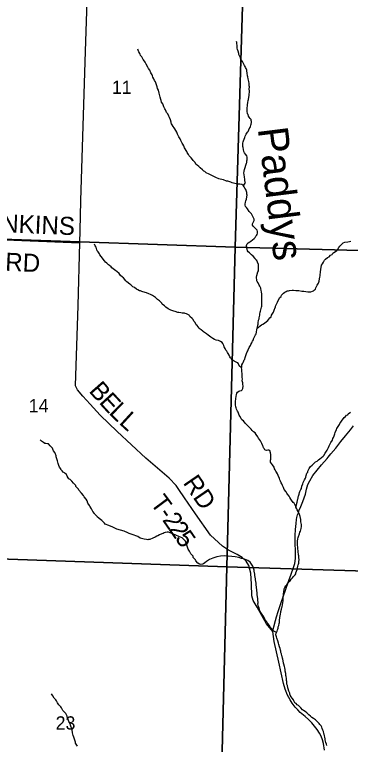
# Model space of a CAD drawing. Extents: x 1310247 to 1552180, y 377264 to 706493.
# Drawn here: x 1336785 to 1342366, y 495782 to 507902 of the extents above; entities that cross this region are included whole.
import ezdxf

# ---------------------------------------------------------------- set-up
doc = ezdxf.new("R2010")
doc.units = 0
for name, color, linetype in [('GM_X_Minor_River', 7, 'Continuous'), ('GM_X_Minor_River_Text', 7, 'Continuous'), ('GM_X_Section', 7, 'Continuous'), ('GM_X_Section_Text', 7, 'Continuous'), ('GM_X_State_Route', 7, 'Continuous'), ('GM_X_Township_Road', 7, 'Continuous'), ('GM_X_Township_Road_Text', 7, 'Continuous')]:
    doc.layers.add(name, color=color, linetype=linetype)

msp = doc.modelspace()

# ---------------------------------------------------------------- linework, layer by layer
at = {"layer": 'GM_X_Minor_River'}
for points in [[(1340591, 505059), (1340622, 505112), (1340610, 505134), (1340610, 505160), (1340609, 505176), (1340607, 505195), (1340608, 505211), (1340602, 505233), (1340599, 505249), (1340597, 505267), (1340600, 505301), (1340607, 505327), (1340614, 505347), (1340618, 505363), (1340629, 505404), (1340640, 505434), (1340643, 505448), (1340646, 505474), (1340650, 505490), (1340652, 505504), (1340649, 505536), (1340642, 505556), (1340625, 505583), (1340605, 505606), (1340594, 505628), (1340587, 505664), (1340582, 505695), (1340580, 505709), (1340577, 505733), (1340579, 505751), (1340580, 505765), (1340584, 505787), (1340587, 505805), (1340598, 505833), (1340611, 505860), (1340619, 505884), (1340634, 505916), (1340657, 505947), (1340664, 505961), (1340677, 505987), (1340685, 506006), (1340698, 506026), (1340704, 506042), (1340713, 506068), (1340717, 506082), (1340724, 506112), (1340723, 506128), (1340719, 506142), (1340714, 506162), (1340700, 506176), (1340685, 506201), (1340675, 506217), (1340664, 506240), (1340656, 506256), (1340652, 506298), (1340649, 506334), (1340651, 506360), (1340654, 506382), (1340655, 506402), (1340662, 506440), (1340669, 506476), (1340673, 506492), (1340680, 506530), (1340685, 506560), (1340687, 506634), (1340686, 506664), (1340687, 506700), (1340686, 506716), (1340683, 506757), (1340680, 506789), (1340674, 506811), (1340669, 506837), (1340660, 506868), (1340654, 506882), (1340653, 506896), (1340652, 506918), (1340648, 506932), (1340647, 506962), (1340643, 506978), (1340636, 507007), (1340624, 507023), (1340619, 507041), (1340607, 507058), (1340588, 507092), (1340571, 507125), (1340552, 507150), (1340542, 507170), (1340539, 507186), (1340524, 507217), (1340514, 507241), (1340509, 507257), (1340500, 507292), (1340489, 507320), (1340485, 507344), (1340483, 507388), (1340478, 507421), (1340476, 507437), (1340475, 507455)], [(1338880, 507222), (1338871, 507242), (1338865, 507256), (1338852, 507281), (1338844, 507295), (1338837, 507313), (1338833, 507327)], [(1340649, 504904), (1340647, 504921), (1340644, 504947), (1340633, 504979), (1340626, 504997), (1340612, 505022), (1340599, 505044), (1340591, 505059), (1340576, 505069), (1340562, 505078), (1340530, 505085), (1340508, 505085), (1340492, 505088), (1340446, 505097), (1340402, 505108), (1340378, 505117), (1340331, 505133), (1340305, 505137), (1340257, 505155), (1340203, 505169), (1340181, 505177), (1340128, 505199), (1340086, 505216), (1340064, 505227), (1340021, 505252), (1339967, 505274), (1339944, 505297), (1339928, 505303), (1339907, 505322), (1339871, 505357), (1339846, 505380), (1339818, 505399), (1339805, 505415), (1339778, 505450), (1339755, 505481), (1339741, 505497), (1339718, 505524), (1339696, 505543), (1339687, 505559), (1339675, 505579), (1339654, 505614), (1339645, 505630), (1339635, 505645), (1339620, 505675), (1339608, 505690), (1339595, 505720), (1339580, 505751), (1339572, 505769), (1339548, 505812), (1339534, 505836), (1339517, 505871), (1339502, 505893), (1339492, 505914), (1339487, 505930), (1339479, 505948), (1339447, 506003), (1339437, 506020), (1339420, 506044), (1339405, 506073), (1339395, 506089), (1339389, 506103), (1339386, 506118), (1339375, 506152), (1339358, 506193), (1339349, 506213), (1339330, 506252), (1339310, 506276), (1339303, 506294), (1339293, 506321), (1339284, 506337), (1339267, 506372), (1339259, 506386), (1339246, 506421), (1339229, 506449), (1339222, 506473), (1339218, 506490), (1339205, 506530), (1339194, 506573), (1339187, 506597), (1339174, 506645), (1339161, 506676), (1339154, 506702), (1339151, 506718), (1339139, 506753), (1339128, 506783), (1339111, 506810), (1339100, 506836), (1339085, 506865), (1339075, 506887), (1339070, 506901), (1339048, 506936), (1339030, 506977), (1339012, 507007), (1338999, 507028), (1338974, 507076), (1338953, 507111), (1338942, 507128), (1338924, 507154), (1338917, 507168), (1338900, 507199), (1338880, 507222)], [(1340734, 502465), (1340741, 502481), (1340754, 502503), (1340756, 502519), (1340790, 502582), (1340799, 502602), (1340803, 502620), (1340803, 502634), (1340811, 502667), (1340817, 502697), (1340820, 502713), (1340827, 502745), (1340831, 502761), (1340834, 502779), (1340834, 502793), (1340839, 502815), (1340841, 502829), (1340848, 502851), (1340850, 502867), (1340855, 502887), (1340860, 502909), (1340862, 502927), (1340867, 502959), (1340874, 502978), (1340883, 503020), (1340890, 503044), (1340892, 503062), (1340895, 503098), (1340896, 503120), (1340892, 503136), (1340894, 503206), (1340892, 503267), (1340887, 503295), (1340884, 503325), (1340880, 503345), (1340875, 503361), (1340865, 503380), (1340860, 503394), (1340850, 503410), (1340833, 503447), (1340818, 503467), (1340812, 503482), (1340809, 503502), (1340805, 503524), (1340806, 503540), (1340809, 503570), (1340829, 503630), (1340837, 503645), (1340840, 503665), (1340840, 503683), (1340841, 503729), (1340838, 503754), (1340821, 503792), (1340810, 503817), (1340792, 503831), (1340783, 503850), (1340750, 503889), (1340724, 503911), (1340689, 503947), (1340668, 503963), (1340658, 503980), (1340649, 504004), (1340645, 504018), (1340640, 504052), (1340641, 504068), (1340649, 504094), (1340668, 504110), (1340695, 504127), (1340709, 504139), (1340738, 504164), (1340764, 504181), (1340781, 504201), (1340796, 504220), (1340806, 504236), (1340815, 504252), (1340821, 504270), (1340824, 504286), (1340822, 504302), (1340815, 504320), (1340799, 504340), (1340780, 504359), (1340750, 504390), (1340741, 504406), (1340741, 504428), (1340759, 504470), (1340769, 504484), (1340766, 504502), (1340762, 504518), (1340751, 504540), (1340720, 504593), (1340681, 504633), (1340658, 504676), (1340637, 504698), (1340625, 504715), (1340618, 504735), (1340619, 504755), (1340623, 504787), (1340630, 504811), (1340641, 504835), (1340646, 504874), (1340649, 504904)], [(1338279, 503814), (1338258, 503843), (1338244, 503855), (1338225, 503882), (1338204, 503913), (1338194, 503929), (1338175, 503960), (1338159, 503978), (1338154, 503994), (1338141, 504037), (1338126, 504063), (1338112, 504088)], [(1340817, 502697), (1340891, 502751), (1340912, 502761), (1340940, 502780), (1340973, 502805), (1340992, 502820), (1341027, 502866), (1341048, 502883), (1341056, 502909), (1341078, 502946), (1341086, 502960), (1341093, 502978), (1341105, 503008), (1341112, 503021), (1341119, 503047), (1341123, 503061), (1341136, 503093), (1341151, 503115), (1341153, 503129), (1341170, 503166), (1341191, 503202), (1341214, 503223), (1341221, 503241), (1341256, 503274), (1341274, 503293), (1341299, 503303), (1341317, 503312), (1341339, 503317), (1341355, 503319), (1341398, 503324), (1341422, 503325), (1341458, 503322), (1341474, 503321), (1341506, 503319), (1341556, 503311), (1341592, 503308), (1341626, 503303), (1341656, 503300), (1341684, 503299), (1341708, 503300), (1341734, 503310), (1341753, 503315), (1341771, 503331), (1341784, 503344), (1341790, 503362), (1341797, 503378), (1341811, 503406), (1341824, 503427), (1341833, 503441), (1341844, 503477), (1341851, 503511), (1341860, 503541), (1341862, 503565), (1341863, 503581), (1341868, 503627), (1341874, 503677), (1341878, 503702), (1341887, 503738), (1341904, 503764), (1341917, 503788), (1341938, 503823), (1341953, 503841), (1341985, 503868), (1342014, 503881), (1342033, 503906), (1342061, 503918), (1342076, 503939), (1342090, 503951), (1342117, 503970), (1342139, 503983), (1342150, 503997), (1342173, 504035), (1342190, 504056), (1342210, 504076), (1342221, 504089), (1342243, 504109), (1342274, 504122), (1342322, 504128), (1342352, 504131), (1342371, 504139)], [(1340557, 502037), (1340518, 502067), (1340511, 502087), (1340505, 502101), (1340493, 502117), (1340478, 502126), (1340456, 502135), (1340434, 502145), (1340416, 502160), (1340401, 502168), (1340389, 502187), (1340371, 502201), (1340362, 502220), (1340351, 502244), (1340335, 502275), (1340326, 502289), (1340310, 502313), (1340297, 502328), (1340289, 502344), (1340284, 502358), (1340270, 502387), (1340263, 502409), (1340248, 502438), (1340234, 502458), (1340205, 502475), (1340171, 502488), (1340137, 502497), (1340109, 502508), (1340078, 502523), (1340048, 502546), (1340025, 502563), (1340003, 502577), (1339974, 502602), (1339924, 502634), (1339911, 502644), (1339885, 502667), (1339871, 502676), (1339854, 502694), (1339821, 502737), (1339805, 502750), (1339784, 502786), (1339769, 502803), (1339746, 502842), (1339734, 502856), (1339699, 502889), (1339684, 502908), (1339664, 502922), (1339644, 502933), (1339622, 502940), (1339608, 502942), (1339572, 502943), (1339546, 502948), (1339516, 502953), (1339500, 502957), (1339455, 502969), (1339433, 502975), (1339401, 502986), (1339381, 502993), (1339351, 503008), (1339338, 503018), (1339300, 503042), (1339277, 503068), (1339239, 503094), (1339234, 503108), (1339193, 503149), (1339161, 503170), (1339126, 503205), (1339095, 503228), (1339077, 503239), (1339045, 503254), (1339014, 503267), (1338980, 503280), (1338956, 503287), (1338936, 503293), (1338916, 503300), (1338902, 503302), (1338877, 503313), (1338861, 503317), (1338831, 503330), (1338809, 503341), (1338776, 503370), (1338752, 503383), (1338719, 503414), (1338699, 503425), (1338648, 503462), (1338633, 503483), (1338596, 503528), (1338576, 503541), (1338543, 503570), (1338522, 503600), (1338483, 503636), (1338469, 503646), (1338447, 503665), (1338422, 503678), (1338402, 503694), (1338388, 503713), (1338361, 503734), (1338343, 503748), (1338318, 503775), (1338294, 503792), (1338279, 503814)], [(1341228, 500110), (1341214, 500128), (1341205, 500153), (1341193, 500175), (1341186, 500197), (1341167, 500246), (1341152, 500273), (1341137, 500303), (1341125, 500322), (1341114, 500342), (1341106, 500360), (1341097, 500389), (1341070, 500423), (1341053, 500448), (1341039, 500467), (1341036, 500485), (1341038, 500505), (1341041, 500519), (1341042, 500551), (1341041, 500597), (1341036, 500627), (1341025, 500662), (1341009, 500670), (1340995, 500668), (1340973, 500665), (1340957, 500666), (1340943, 500676), (1340934, 500694), (1340924, 500709), (1340917, 500729), (1340911, 500743), (1340894, 500780), (1340883, 500804), (1340871, 500821), (1340838, 500868), (1340827, 500892), (1340800, 500929), (1340781, 500954), (1340753, 500974), (1340732, 500997), (1340714, 501018), (1340669, 501065), (1340634, 501100), (1340619, 501119), (1340588, 501154), (1340562, 501175), (1340553, 501193), (1340526, 501234), (1340516, 501252), (1340498, 501301), (1340488, 501315), (1340473, 501350), (1340466, 501374), (1340460, 501388), (1340455, 501421), (1340454, 501439), (1340457, 501479), (1340462, 501523), (1340469, 501565), (1340472, 501585), (1340481, 501616), (1340491, 501634), (1340512, 501646), (1340530, 501653), (1340554, 501658), (1340569, 501672), (1340577, 501692), (1340583, 501732), (1340579, 501762), (1340576, 501788), (1340575, 501802), (1340569, 501822), (1340570, 501854), (1340569, 501876), (1340567, 501891), (1340566, 501917), (1340567, 501949), (1340563, 501969), (1340562, 501989), (1340561, 502011), (1340557, 502037), (1340560, 502055), (1340560, 502069), (1340563, 502087), (1340576, 502115), (1340588, 502137), (1340595, 502150), (1340603, 502166), (1340610, 502182), (1340618, 502208), (1340623, 502222), (1340636, 502256), (1340640, 502273), (1340651, 502301), (1340662, 502319), (1340668, 502335), (1340686, 502374), (1340703, 502408), (1340711, 502426), (1340726, 502451), (1340734, 502465)], [(1341461, 499720), (1341482, 499803), (1341486, 499833), (1341493, 499859), (1341498, 499873), (1341500, 499891), (1341505, 499905), (1341514, 499939), (1341522, 499967), (1341527, 499983), (1341540, 500018), (1341551, 500034), (1341560, 500070), (1341575, 500110), (1341583, 500129), (1341603, 500177), (1341620, 500204), (1341624, 500220), (1341633, 500246), (1341644, 500286), (1341657, 500304), (1341661, 500318), (1341666, 500333), (1341683, 500365), (1341704, 500395), (1341732, 500418), (1341751, 500443), (1341788, 500474), (1341815, 500487), (1341835, 500507), (1341858, 500526), (1341883, 500548), (1341911, 500567), (1341926, 500582), (1341949, 500620), (1341957, 500636), (1341980, 500669), (1342004, 500712), (1342015, 500740), (1342042, 500796), (1342068, 500833), (1342076, 500861), (1342083, 500879), (1342096, 500908), (1342107, 500940), (1342111, 500960), (1342124, 500988), (1342135, 501007), (1342142, 501031), (1342161, 501061), (1342184, 501096), (1342188, 501110), (1342209, 501133), (1342228, 501165), (1342253, 501194), (1342263, 501210), (1342284, 501228), (1342302, 501249), (1342321, 501258), (1342331, 501272), (1342368, 501297)], [(1338417, 499388), (1338351, 499416), (1338292, 499440), (1338282, 499458), (1338235, 499498), (1338214, 499516), (1338161, 499554), (1338157, 499568), (1338120, 499605), (1338115, 499619), (1338083, 499648), (1338061, 499697), (1338034, 499736), (1338032, 499752), (1338005, 499791), (1337990, 499828), (1337973, 499854), (1337942, 499895), (1337928, 499914), (1337895, 499953), (1337853, 500004), (1337847, 500023), (1337804, 500064), (1337801, 500080), (1337764, 500121), (1337739, 500152), (1337721, 500171), (1337707, 500181), (1337684, 500194), (1337674, 500210), (1337661, 500237), (1337655, 500251), (1337646, 500265), (1337628, 500282), (1337612, 500292), (1337595, 500303), (1337577, 500328), (1337556, 500346), (1337552, 500360), (1337531, 500385), (1337520, 500413), (1337512, 500446), (1337496, 500492), (1337494, 500506), (1337478, 500557), (1337476, 500577), (1337459, 500616), (1337452, 500632), (1337432, 500659), (1337423, 500687), (1337416, 500701), (1337375, 500743), (1337347, 500772), (1337331, 500776), (1337307, 500779), (1337287, 500781), (1337264, 500794), (1337234, 500817), (1337209, 500840)], [(1341140, 497642), (1341150, 497661), (1341157, 497683), (1341161, 497697), (1341166, 497715), (1341168, 497735), (1341175, 497757), (1341182, 497791), (1341187, 497807), (1341190, 497849), (1341193, 497879), (1341193, 497899), (1341196, 497913), (1341203, 497951), (1341207, 497973), (1341210, 497987), (1341219, 498026), (1341228, 498054), (1341230, 498068), (1341239, 498102), (1341244, 498132), (1341247, 498164), (1341250, 498184), (1341251, 498226), (1341254, 498264), (1341255, 498282), (1341257, 498312), (1341260, 498326), (1341265, 498352), (1341265, 498366), (1341276, 498388), (1341291, 498413), (1341307, 498431), (1341322, 498448), (1341334, 498468), (1341349, 498486), (1341363, 498499), (1341380, 498525), (1341401, 498550), (1341415, 498566), (1341434, 498588), (1341449, 498601), (1341457, 498617), (1341460, 498633), (1341479, 498686), (1341484, 498714), (1341491, 498742), (1341495, 498764), (1341502, 498778), (1341506, 498794), (1341509, 498812), (1341512, 498854), (1341509, 498880), (1341507, 498900), (1341508, 498914), (1341504, 498930), (1341498, 498985), (1341493, 499041), (1341492, 499059), (1341487, 499091), (1341485, 499107), (1341484, 499146), (1341487, 499160), (1341492, 499198), (1341497, 499221), (1341510, 499249), (1341514, 499263), (1341519, 499281), (1341527, 499307), (1341536, 499325), (1341543, 499348), (1341547, 499366), (1341552, 499400), (1341555, 499418), (1341553, 499432), (1341544, 499477), (1341541, 499503), (1341540, 499519), (1341531, 499565), (1341520, 499598), (1341512, 499616), (1341499, 499649), (1341482, 499675), (1341476, 499693), (1341461, 499720), (1341460, 499734), (1341440, 499769), (1341431, 499789), (1341417, 499801), (1341388, 499836), (1341377, 499857), (1341358, 499885), (1341346, 499902), (1341321, 499937), (1341309, 499957), (1341296, 499974), (1341265, 500015), (1341257, 500033), (1341252, 500047), (1341239, 500082), (1341228, 500110)], [(1341140, 497642), (1341092, 497663), (1341075, 497684), (1341043, 497717), (1341032, 497731), (1341028, 497745), (1340997, 497782), (1340984, 497801), (1340978, 497817), (1340945, 497854), (1340941, 497868), (1340917, 497915), (1340901, 497938), (1340867, 497987), (1340863, 498003), (1340848, 498048), (1340841, 498068), (1340830, 498116), (1340831, 498134), (1340826, 498183), (1340825, 498205), (1340819, 498267), (1340819, 498291), (1340809, 498352), (1340806, 498386), (1340800, 498440), (1340798, 498462), (1340790, 498513), (1340790, 498533), (1340778, 498589), (1340778, 498609), (1340766, 498658), (1340764, 498674), (1340748, 498724), (1340744, 498741), (1340723, 498777), (1340702, 498806), (1340661, 498837), (1340605, 498859), (1340557, 498872), (1340512, 498884), (1340452, 498896), (1340394, 498905), (1340332, 498907), (1340272, 498913), (1340205, 498911), (1340145, 498899), (1340098, 498878), (1340080, 498873), (1340025, 498852), (1339976, 498820), (1339945, 498797), (1339922, 498781), (1339906, 498778), (1339878, 498770), (1339858, 498773), (1339832, 498792), (1339799, 498829), (1339794, 498845), (1339755, 498888), (1339752, 498907), (1339715, 498948), (1339690, 498991), (1339669, 499027), (1339652, 499072), (1339643, 499110), (1339624, 499157), (1339589, 499196), (1339572, 499213), (1339544, 499222), (1339528, 499230), (1339506, 499239), (1339475, 499252), (1339415, 499280), (1339372, 499297), (1339342, 499306), (1339322, 499307), (1339285, 499302), (1339271, 499298), (1339253, 499287), (1339230, 499277), (1339194, 499260), (1339165, 499245), (1339147, 499238), (1339119, 499224), (1339082, 499205), (1339031, 499187), (1339013, 499183), (1338997, 499182), (1338975, 499183), (1338937, 499190), (1338873, 499210), (1338834, 499233), (1338798, 499246), (1338770, 499257), (1338689, 499287), (1338667, 499296), (1338606, 499322), (1338546, 499342), (1338484, 499356), (1338417, 499388)], [(1341972, 495766), (1341969, 495784), (1341959, 495816), (1341952, 495838), (1341949, 495859), (1341947, 495873), (1341940, 495905), (1341933, 495925), (1341929, 495951), (1341926, 495966), (1341917, 495996), (1341909, 496018), (1341898, 496047), (1341893, 496069), (1341881, 496091), (1341858, 496114), (1341848, 496128), (1341813, 496165), (1341786, 496190), (1341750, 496213), (1341727, 496228), (1341705, 496249), (1341674, 496272), (1341652, 496297), (1341639, 496307), (1341613, 496328), (1341585, 496343), (1341572, 496355), (1341543, 496390), (1341515, 496415), (1341502, 496426), (1341482, 496442), (1341464, 496459), (1341445, 496475), (1341426, 496508), (1341418, 496522), (1341399, 496549), (1341381, 496571), (1341366, 496598), (1341361, 496618), (1341357, 496632), (1341344, 496669), (1341333, 496703), (1341328, 496724), (1341321, 496760), (1341311, 496782), (1341308, 496806), (1341307, 496826), (1341305, 496841), (1341302, 496877), (1341297, 496909), (1341295, 496927), (1341292, 496961), (1341283, 497000), (1341282, 497024), (1341275, 497054), (1341272, 497074), (1341257, 497115), (1341255, 497131), (1341246, 497171), (1341241, 497199), (1341238, 497214), (1341232, 497242), (1341229, 497256), (1341222, 497286), (1341212, 497309), (1341209, 497331), (1341205, 497345), (1341196, 497377), (1341189, 497402), (1341178, 497444), (1341173, 497462), (1341158, 497505), (1341145, 497545), (1341135, 497568), (1341132, 497584), (1341126, 497602), (1341133, 497628), (1341140, 497642)], [(1337588, 496348), (1337563, 496391), (1337553, 496405), (1337522, 496440), (1337499, 496473), (1337484, 496504), (1337472, 496520), (1337441, 496553), (1337422, 496590), (1337397, 496621)], [(1337829, 495755), (1337799, 495804), (1337795, 495822), (1337778, 495867), (1337767, 495904), (1337758, 495930), (1337747, 495976), (1337741, 496023), (1337735, 496043), (1337718, 496083), (1337717, 496100), (1337708, 496128), (1337689, 496165), (1337670, 496213), (1337661, 496234), (1337657, 496254), (1337634, 496293), (1337621, 496311), (1337588, 496348)]]:
    msp.add_lwpolyline(points, dxfattribs=at)
at = {"layer": 'GM_X_Section'}
for points in [[(1340611, 509319), (1340451, 504039), (1335284, 504214), (1335455, 509494)], [(1345743, 509197), (1345734, 508901), (1345608, 503901), (1340451, 504039), (1340611, 509319)], [(1335256, 504215), (1335284, 504214), (1340451, 504039), (1340312, 498733), (1335100, 498914)], [(1345608, 503901), (1345600, 503580), (1345475, 498572), (1340312, 498733), (1340451, 504039)], [(1340312, 498733), (1340179, 493497), (1334950, 493664), (1335100, 498914)], [(1345476, 498270), (1345366, 493330), (1340179, 493497), (1340312, 498733), (1345475, 498572)]]:
    msp.add_lwpolyline(points, close=True, dxfattribs=at)
at = {"layer": 'GM_X_State_Route'}
for points in [[(1341997, 500551), (1342043, 500607), (1342121, 500703), (1342205, 500811), (1342284, 500904), (1342365, 501006), (1342416, 501074)], [(1341455, 498966), (1341455, 498976), (1341446, 499139), (1341448, 499249), (1341454, 499351), (1341463, 499452), (1341470, 499517), (1341476, 499553), (1341487, 499594), (1341502, 499630), (1341517, 499670), (1341543, 499732), (1341574, 499814), (1341617, 499940), (1341638, 500019), (1341659, 500098), (1341689, 500161), (1341743, 500248), (1341812, 500337), (1341888, 500423), (1341977, 500528), (1341997, 500551)], [(1341937, 495686), (1341920, 495796), (1341903, 495859), (1341881, 495922), (1341851, 495971), (1341811, 496029), (1341770, 496086), (1341724, 496139), (1341670, 496194), (1341612, 496246), (1341533, 496310), (1341491, 496354), (1341446, 496401), (1341398, 496465), (1341363, 496523), (1341323, 496598), (1341284, 496697), (1341255, 496796), (1341217, 496971), (1341175, 497148), (1341140, 497317), (1341099, 497489), (1341078, 497660), (1341092, 497737), (1341122, 497840), (1341139, 497901), (1341165, 497987), (1341216, 498138), (1341288, 498344), (1341341, 498506), (1341379, 498611), (1341418, 498721), (1341440, 498786), (1341456, 498870), (1341455, 498966)]]:
    msp.add_lwpolyline(points, dxfattribs=at)
at = {"layer": 'GM_X_Township_Road'}
for points in [[(1337874, 504317), (1337885, 504809), (1337963, 507293), (1338015, 508791), (1338011, 509406)], [(1341078, 497660), (1340974, 497786), (1340818, 498062), (1340751, 498172), (1340727, 498251), (1340721, 498441), (1340709, 498628), (1340678, 498752), (1340631, 498824), (1340568, 498888), (1340483, 498934), (1340341, 499010), (1340243, 499076), (1340040, 499255), (1339790, 499610), (1339608, 499876), (1339516, 500013), (1339469, 500082), (1339352, 500203), (1338966, 500537), (1338487, 500977), (1338210, 501248), (1338041, 501434), (1337921, 501568), (1337830, 501670), (1337798, 501739), (1337839, 503070), (1337870, 504114), (1337874, 504317)], [(1335292, 504216), (1336905, 504152), (1337870, 504114)]]:
    msp.add_lwpolyline(points, dxfattribs=at)

# ---------------------------------------------------------------- texts
at = {"layer": 'GM_X_Minor_River_Text'}
msp.add_text('Paddys', height=499.9, rotation=277.0826, dxfattribs=at).set_placement((1340825, 506008))
at = {"layer": 'GM_X_Section_Text'}
for s, p in [('11', (1338402, 506584)), ('14', (1337021, 501297)), ('23', (1337467, 496028))]:
    msp.add_text(s, height=221, rotation=0, dxfattribs=at).set_placement(p)
at = {"layer": 'GM_X_Township_Road_Text'}
for s, rotation, p in [('JENKINS', 357.6283, (1336090, 504308)), ('RD', 357.5319, (1336625, 503649)), ('B', 311.3598, (1338008, 501647)), ('E', 312.6072, (1338176, 501457)), ('L', 315.7087, (1338340, 501280)), ('L', 317.4579, (1338508, 501116)), ('RD', 304.4844, (1339575, 500126)), ('T', 306.6488, (1339030, 499788)), ('2', 304.6952, (1339232, 499509)), ('-', 304.722, (1339162, 499610)), ('2', 304.6884, (1339337, 499357)), ('5', 304.6864, (1339442, 499205))]:
    msp.add_text(s, height=300, rotation=rotation, dxfattribs=at).set_placement(p)

doc.saveas('drawing.dxf')
